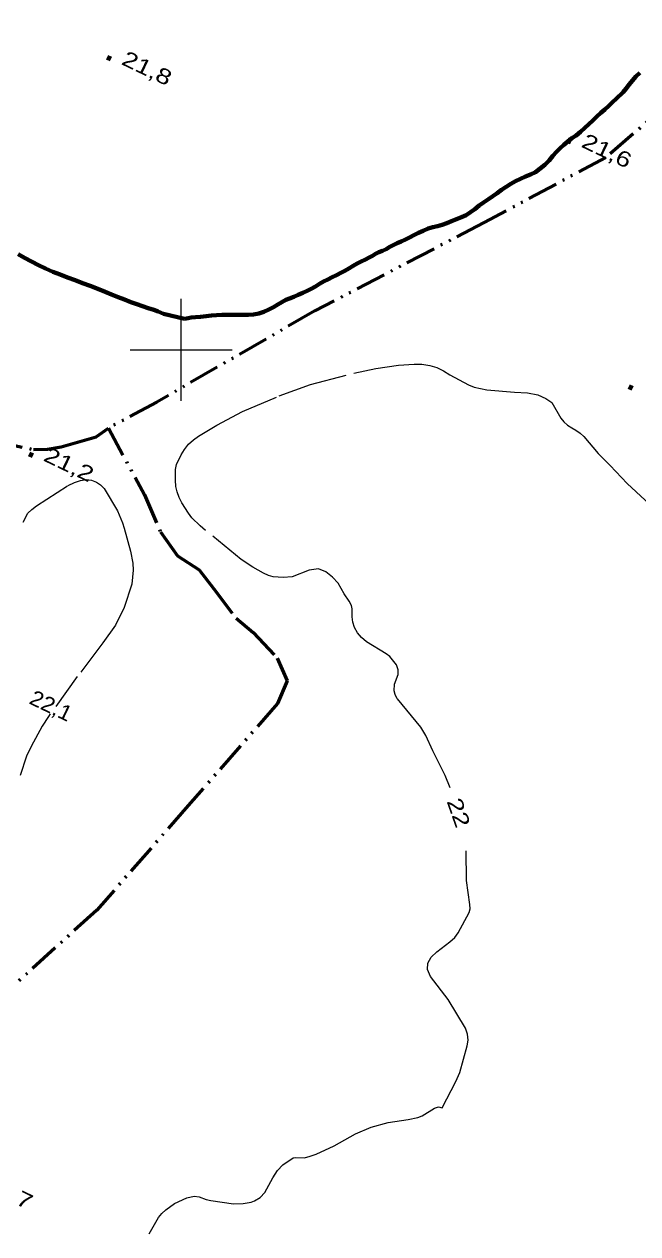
# Model space of a CAD drawing. Extents: x 355726 to 357533, y 5103782 to 5105258.
# Drawn here: x 356984.6 to 357044.7, y 5104313.4 to 5104431.9 of the extents above; entities that cross this region are included whole.
import ezdxf
from ezdxf.enums import TextEntityAlignment as Align

# ---------------------------------------------------------------- set-up
doc = ezdxf.new("R2010")
doc.units = 0
doc.header["$LTSCALE"] = 0.6
doc.linetypes.add('DASH_DOUBLE_DOT', pattern=[9.2, 5, -1.2, 0.3, -1.2, 0.3, -1.2])
doc.linetypes.add('LONG_DASHED', pattern=[7.5, 6, -1.5])
for name, color, linetype, lineweight in [('2', 7, 'LONG_DASHED', 13), ('22', 7, 'Continuous', 13), ('3', 7, 'Continuous', 140), ('4', 7, 'DASH_DOUBLE_DOT', 53), ('61', 7, 'Continuous', 13)]:
    doc.layers.add(name, color=color, linetype=linetype, lineweight=lineweight)

msp = doc.modelspace()

# ---------------------------------------------------------------- linework, layer by layer
at = {"layer": '2'}
for points in [[(357026.36, 5104357.08), (357025.86, 5104358.29), (357024.66, 5104360.72), (357023.98, 5104362.21), (357023.47, 5104363.01), (357021.17, 5104365.8), (357020.96, 5104366.21), (357020.86, 5104366.58), (357020.91, 5104367.24), (357021.27, 5104368.2), (357021.26, 5104368.65), (357021.09, 5104369.13), (357020.44, 5104369.95), (357020.09, 5104370.22), (357018.16, 5104371.38), (357017.66, 5104371.8), (357017.26, 5104372.26), (357016.97, 5104372.79), (357016.82, 5104373.32), (357016.76, 5104373.83), (357016.76, 5104374.63), (357016.7, 5104374.94), (357016.47, 5104375.38), (357015.96, 5104376.09), (357015.39, 5104377.12), (357014.82, 5104377.71), (357014.18, 5104378.23), (357013.44, 5104378.55), (357012.54, 5104378.42), (357010.88, 5104377.76), (357009.99, 5104377.69), (357009.01, 5104377.74), (357008.55, 5104377.88), (357008.08, 5104378.11), (357007.02, 5104378.69), (357005.88, 5104379.45), (357001.87, 5104382.74), (357001.06, 5104383.55), (357000.71, 5104384), (357000.08, 5104385), (356999.8, 5104385.53), (356999.61, 5104386.08), (356999.49, 5104386.62), (356999.44, 5104387.21), (356999.46, 5104388.26), (356999.56, 5104388.76), (357000, 5104389.7), (357000.32, 5104390.23), (357000.74, 5104390.75), (357001.2, 5104391.17), (357001.72, 5104391.55), (357003.49, 5104392.62), (357006.02, 5104393.94), (357009.61, 5104395.48), (357012.68, 5104396.59), (357016.91, 5104397.72), (357019.07, 5104398.17), (357021.29, 5104398.48), (357022.82, 5104398.59), (357023.58, 5104398.58), (357024.35, 5104398.47), (357025.05, 5104398.26), (357025.7, 5104397.94), (357026.32, 5104397.55), (357028.15, 5104396.57), (357028.71, 5104396.34), (357029.95, 5104396.08), (357032.66, 5104395.84), (357033.92, 5104395.79), (357034.94, 5104395.59), (357035.71, 5104395.23), (357036.32, 5104394.84), (357037.2, 5104393.3), (357037.49, 5104392.95), (357037.85, 5104392.61), (357038.25, 5104392.34), (357038.67, 5104392.13), (357039.09, 5104391.84), (357039.45, 5104391.51), (357040.83, 5104389.84), (357042.01, 5104388.67), (357043.68, 5104386.9), (357047.34, 5104383.49)], [(356984.52, 5104383.11), (356985, 5104383.98), (356985.38, 5104384.36), (356985.85, 5104384.72), (356988.94, 5104386.69), (356989.56, 5104387.01), (356990.14, 5104387.19), (356990.71, 5104387.29), (356991.24, 5104387.21), (356991.71, 5104387.03), (356992.12, 5104386.76), (356992.48, 5104386.4), (356993.76, 5104384.22), (356994.26, 5104383.05), (356994.44, 5104382.51), (356995.03, 5104380.28), (356995.26, 5104379.08), (356995.31, 5104378.41), (356995.17, 5104377.04), (356994.42, 5104374.75), (356993.56, 5104373.03), (356992.34, 5104371.3), (356989.83, 5104367.98), (356987, 5104364.07), (356986.38, 5104363.11), (356985.32, 5104361.13), (356984.87, 5104360.18), (356984.23, 5104358.3)], [(357025.55, 5104325.74), (357026.91, 5104328.3), (357027.28, 5104329.2), (357028.01, 5104331.79), (357028.1, 5104332.37), (357028.05, 5104332.95), (357027.84, 5104333.53), (357026.16, 5104336.33), (357024.43, 5104338.61), (357024.12, 5104339.28), (357024.17, 5104339.91), (357024.5, 5104340.49), (357025.06, 5104341.01), (357026.33, 5104341.98), (357026.81, 5104342.42), (357027.14, 5104342.87), (357028.21, 5104344.86), (357028.3, 5104345.22), (357028.29, 5104345.65), (357027.96, 5104348.01), (357027.93, 5104350.9)]]:
    msp.add_lwpolyline(points, dxfattribs=at)
at = {"layer": '2', "linetype": 'Continuous'}
msp.add_lwpolyline([(356996.87, 5104313.38), (356997.78, 5104314.98), (356998.12, 5104315.37), (356998.5, 5104315.73), (356999.35, 5104316.34), (357000.55, 5104316.92), (357001.29, 5104317.08), (357001.76, 5104317), (357002.47, 5104316.74), (357002.92, 5104316.65), (357005.14, 5104316.33), (357006.08, 5104316.34), (357006.86, 5104316.5), (357007.18, 5104316.61), (357007.75, 5104316.94), (357008.19, 5104317.42), (357008.98, 5104318.88), (357009.44, 5104319.59), (357009.97, 5104320.15), (357010.99, 5104320.82), (357011.25, 5104320.87), (357012.08, 5104320.84), (357012.65, 5104320.98), (357013.22, 5104321.2), (357014.98, 5104322.01), (357017.08, 5104323.17), (357018.62, 5104323.84), (357020.29, 5104324.3), (357022.23, 5104324.58), (357023.17, 5104324.79), (357023.6, 5104324.96), (357024.82, 5104325.68), (357025.21, 5104325.83), (357025.55, 5104325.74)], dxfattribs=at)
at = {"layer": '22', "linetype": 'LONG_DASHED', "lineweight": 70}
for points in [[(357009.46, 5104404.44), (357009.87, 5104404.67), (357010.25, 5104404.88), (357010.63, 5104405.03), (357011.03, 5104405.2), (357011.46, 5104405.38), (357011.92, 5104405.59), (357012.34, 5104405.76), (357012.75, 5104405.97), (357013.16, 5104406.2), (357013.54, 5104406.45), (357013.95, 5104406.7), (357014.37, 5104406.9), (357014.79, 5104407.13), (357015.22, 5104407.32), (357015.63, 5104407.53), (357016.03, 5104407.74), (357016.44, 5104407.96), (357016.84, 5104408.21), (357017.25, 5104408.44), (357017.65, 5104408.66), (357018.06, 5104408.86), (357018.42, 5104409.05), (357018.73, 5104409.22), (357019.05, 5104409.41), (357019.38, 5104409.55), (357019.72, 5104409.7), (357020.07, 5104409.87), (357020.43, 5104410.08), (357020.77, 5104410.25), (357021.15, 5104410.43), (357021.56, 5104410.62), (357021.97, 5104410.82), (357022.38, 5104411.01), (357022.8, 5104411.22), (357023.25, 5104411.45), (357023.72, 5104411.66), (357024.19, 5104411.87), (357024.66, 5104412.01), (357025.11, 5104412.11), (357025.56, 5104412.25), (357026.02, 5104412.4), (357026.48, 5104412.61), (357026.98, 5104412.8), (357027.47, 5104412.99), (357027.93, 5104413.2), (357028.75, 5104413.78), (357029.18, 5104414.12), (357029.63, 5104414.43), (357030.09, 5104414.75), (357030.52, 5104415.05), (357030.94, 5104415.34), (357031.38, 5104415.66), (357031.82, 5104415.98), (357032.28, 5104416.26), (357032.74, 5104416.51), (357033.23, 5104416.76), (357033.74, 5104416.97), (357034.21, 5104417.18), (357034.71, 5104417.41), (357035.62, 5104418.12), (357036.04, 5104418.54), (357036.42, 5104418.99), (357036.77, 5104419.4), (357037.12, 5104419.75), (357037.49, 5104420.09), (357037.87, 5104420.41), (357038.27, 5104420.72), (357038.68, 5104421.01), (357039.12, 5104421.36), (357039.54, 5104421.73), (357039.94, 5104422.11), (357040.33, 5104422.48), (357040.71, 5104422.84), (357041.09, 5104423.2), (357041.5, 5104423.55), (357041.88, 5104423.91), (357042.24, 5104424.26), (357042.61, 5104424.59), (357043.28, 5104425.25), (357043.57, 5104425.59), (357043.87, 5104425.98), (357044.19, 5104426.37), (357044.54, 5104426.76), (357044.92, 5104427.13)], [(356984.03, 5104409.37), (356984.67, 5104409.01), (356985.36, 5104408.66), (356986.04, 5104408.3), (356986.72, 5104407.95), (356987.43, 5104407.65), (356988.15, 5104407.36), (356988.88, 5104407.09), (356989.61, 5104406.83), (356990.35, 5104406.54), (356991.1, 5104406.25), (356991.84, 5104405.96), (356992.55, 5104405.68), (356993.2, 5104405.41), (356993.84, 5104405.16), (356994.46, 5104404.93), (356995.08, 5104404.68), (356995.67, 5104404.46), (356996.22, 5104404.26), (356996.79, 5104404.08), (356997.33, 5104403.91), (356997.76, 5104403.74), (356998.28, 5104403.51), (357000.34, 5104403.03), (357000.69, 5104403.11), (357001, 5104403.16), (357001.4, 5104403.2), (357001.9, 5104403.24), (357002.44, 5104403.3), (357002.97, 5104403.36), (357003.47, 5104403.38), (357003.98, 5104403.41), (357004.49, 5104403.41), (357005, 5104403.41), (357005.53, 5104403.42), (357006.07, 5104403.42), (357006.59, 5104403.42), (357007.1, 5104403.46), (357007.6, 5104403.57), (357008.1, 5104403.72), (357008.59, 5104403.94), (357009.04, 5104404.19), (357009.46, 5104404.44)]]:
    msp.add_lwpolyline(points, dxfattribs=at)
at = {"layer": '3'}
for p, q in [((356992.77, 5104428.66), (356993.13, 5104428.49)), ((357037.8, 5104420.56), (357038.16, 5104420.39)), ((357043.84, 5104396.4), (357044.2, 5104396.23)), ((356985.12, 5104389.82), (356985.48, 5104389.65))]:
    msp.add_line(p, q, dxfattribs=at)
at = {"layer": '4'}
for points in [[(357056.88, 5104431.9), (357041.58, 5104418.84), (357029.67, 5104412.46), (357013.1, 5104403.8), (356997.62, 5104394.88), (356992.88, 5104392.33), (356996.4, 5104385.8), (356997.98, 5104382.15), (356999.64, 5104379.82), (357001.76, 5104378.43), (357003.21, 5104376.59), (357005.39, 5104373.69), (357007.06, 5104372.3), (357009.42, 5104369.78), (357010.4, 5104367.55), (357009.44, 5104365.34), (357000.7, 5104355.34), (356991.76, 5104345.11), (356980.83, 5104335.2)], [(356981.51, 5104391.1), (356985.54, 5104390.23), (356986.92, 5104390.25), (356988.24, 5104390.5), (356989.64, 5104390.89), (356991.68, 5104391.47), (356992.88, 5104392.33)]]:
    msp.add_lwpolyline(points, dxfattribs=at)
at = {"layer": '61'}
for p, q in [((357000, 5104395), (357000, 5104405)), ((356995, 5104400), (357005, 5104400))]:
    msp.add_line(p, q, dxfattribs=at)

# ---------------------------------------------------------------- texts
at = {"layer": '2', "width": 1.3}
msp.add_text('22', height=1.5, rotation=289.43, dxfattribs=at).set_placement((357026.47, 5104354.4), align=Align.CENTER)
at = {"layer": '3'}
for s, width, p in [('21,8   ', 1.3, (356994.06, 5104428.01)), ('21,6   ', 1.3, (357039.09, 5104419.92)), ('21,2   ', 1.3, (356986.41, 5104389.18)), ('22,1   ', 1.1, (356985.01, 5104365.38)), ('21,7   ', 1.3, (356980.43, 5104317.9))]:
    msp.add_text(s, height=1.5, rotation=334.423, dxfattribs=dict(at, width=width)).set_placement(p)

doc.saveas('drawing.dxf')
